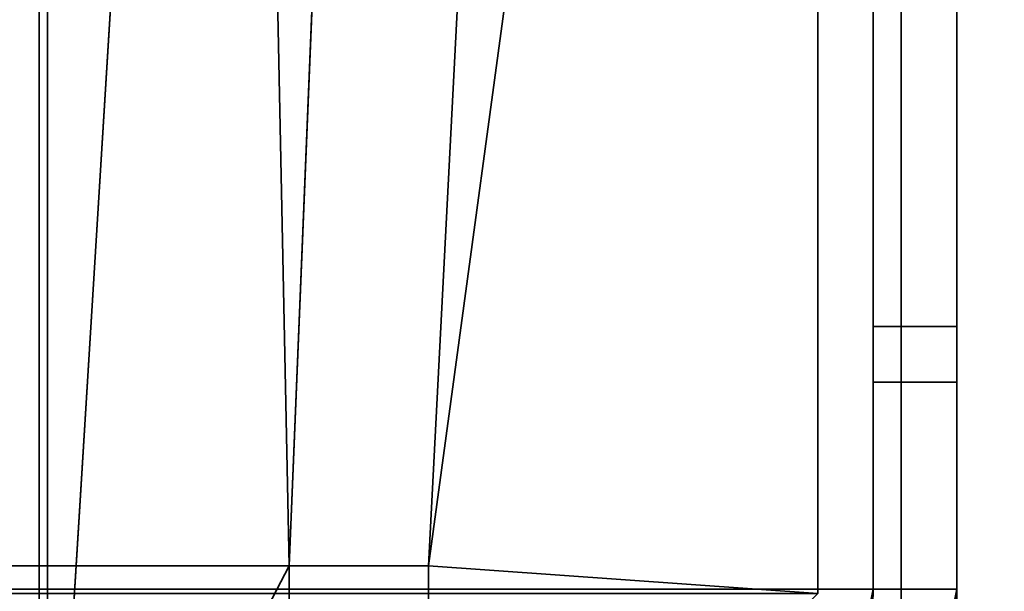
# Model space of a CAD drawing. Header units: millimetres. Extents: x -603 to 3703, y -120 to 249.
# Tile 648 of 656: x 1971 to 1988, y 18 to 29. Entities that reach past the tile are written whole.
import ezdxf

# ---------------------------------------------------------------- set-up
doc = ezdxf.new("R2010")
doc.units = ezdxf.units.MM
doc.layers.add('152', color=7, linetype='Continuous', true_color=0xffffff)

# ---------------------------------------------------------------- blocks, each defined once
blk = doc.blocks.new('UG_SURFACE_002')
at = {"layer": '152', "color": 252, "linetype": 'Continuous', "lineweight": 35}
for points in [[(2177.5, -30, 2213), (2177.5, 229.8, 2213), (822.5, 229.8, 2213), (822.5, -30, 2213)], [(972.5, -30, 2063), (972.5, 229.8, 2063), (2027.5, 229.8, 2063), (2027.5, -30, 2063)]]:
    blk.add_3dface(points, dxfattribs=at)
blk = doc.blocks.new('UG_SURFACE_129')
at = {"layer": '152', "color": 7, "linetype": 'Continuous', "lineweight": 35}
for points in [[(1971.15, 10.45, 2004.65), (1971.15, 228.45, 2004.65), (1028.85, 228.45, 2004.65), (1028.85, 10.45, 2004.65)], [(1029, 10.45, 2004.5), (1029, 228.45, 2004.5), (1971, 228.45, 2004.5), (1971, 10.45, 2004.5)], [(1971, 10.45, 2004.5), (1971, 228.45, 2004.5), (1971.15, 228.45, 2004.65), (1971.15, 10.45, 2004.65)]]:
    blk.add_3dface(points, dxfattribs=at)
blk = doc.blocks.new('UG_SURFACE_130')
at = {"layer": '152', "color": 41, "linetype": 'Continuous', "lineweight": 35}
for points in [[(1971.15, 228.45, 2004.65), (1971.15, 10.45, 2004.65), (1028.85, 10.45, 2004.65), (1028.85, 228.45, 2004.65)], [(1971.15, 10.45, 2004.65), (1971.15, 228.45, 2004.65), (1983, 228.45, 2016.5), (1983, 202.6, 2016.5)], [(1971.15, 10.45, 2004.65), (1983, 202.6, 2016.5), (1975.5, 18.8, 2009)], [(1985, 70.3, 2018.5), (1978, 18.8, 2011.5), (1975.5, 18.8, 2009), (1983, 202.6, 2016.5)], [(1985, 18.3, 2018.5), (1985, 70.3, 2018.5), (1015, 70.3, 2018.5), (1015, 18.3, 2018.5)], [(1978, 18.8, 2011.5), (1985, 70.3, 2018.5), (1985, 18.3, 2018.5)], [(1975.5, 18.8, 2009), (1978, 18.8, 2011.5), (1022, 18.8, 2011.5), (1024.5, 18.8, 2009)], [(1978, 18.8, 2011.5), (1978, 16.8, 2011.5), (1022, 16.8, 2011.5), (1022, 18.8, 2011.5)], [(1975.5, 18.8, 2009), (1024.5, 18.8, 2009), (1024.5, 10.45, 2009), (1975.5, 10.45, 2009)], [(1975.5, 18.8, 2009), (1975.5, 10.45, 2009), (1971.15, 10.45, 2004.65)], [(1985, 18.3, 2018.5), (1983.5, 16.8, 2017), (1978, 16.8, 2011.5), (1978, 18.8, 2011.5)]]:
    blk.add_3dface(points, dxfattribs=at)
blk = doc.blocks.new('UG_SURFACE_137')
at = {"layer": '152', "color": 7, "linetype": 'Continuous', "lineweight": 35}
for points in [[(1971, 10.45, -5), (1971, 228.45, -5), (1971.15, 228.45, -5), (1971.15, 10.45, -5)], [(1971.15, 10.45, 2004.65), (1971.15, 228.45, 2004.65), (1971, 228.45, 2004.5), (1971, 10.45, 2004.5)], [(1971, 10.45, 2004.5), (1971, 228.45, 2004.5), (1971, 228.45, -5), (1971, 10.45, -5)], [(1971.15, 10.45, -5), (1971.15, 228.45, -5), (1971.15, 228.45, 2004.65), (1971.15, 10.45, 2004.65)]]:
    blk.add_3dface(points, dxfattribs=at)
blk = doc.blocks.new('UG_SURFACE_141')
at = {"layer": '152', "color": 41, "linetype": 'Continuous', "lineweight": 35}
for points in [[(1971.15, 228.45, -5), (1971.15, 10.45, -5), (1971.15, 10.45, 2004.65), (1971.15, 228.45, 2004.65)], [(1971.15, 10.45, -5), (1971.15, 228.45, -5), (1983, 228.45, -5), (1983, 202.6, -5)], [(1983, 202.6, 2016.5), (1983, 228.45, 2016.5), (1971.15, 228.45, 2004.65), (1975.5, 18.8, 2009)], [(1971.15, 228.45, 2004.65), (1971.15, 10.45, 2004.65), (1975.5, 10.45, 2009), (1975.5, 18.8, 2009)], [(1971.15, 10.45, -5), (1983, 202.6, -5), (1975.5, 18.8, -5)], [(1983, 202.6, -5), (1985, 70.3, -5), (1978, 18.8, -5), (1975.5, 18.8, -5)], [(1975.5, 18.8, 2009), (1978, 18.8, 2011.5), (1987.5, 202.6, 2021), (1983, 202.6, 2016.5)], [(1985, 70.3, 2018.5), (1987.5, 202.6, 2021), (1978, 18.8, 2011.5)], [(1978, 18.8, -5), (1985, 70.3, -5), (1985, 18.3, -5)], [(1985, 18.3, 2018.5), (1985, 70.3, 2018.5), (1978, 18.8, 2011.5)], [(1985, 18.3, -5), (1985, 70.3, -5), (1985, 70.3, 2018.5), (1985, 18.3, 2018.5)], [(1975.5, 18.8, -5), (1975.5, 10.45, -5), (1971.15, 10.45, -5)], [(1975.5, 18.8, -5), (1975.5, 18.8, 2009), (1975.5, 10.45, 2009), (1975.5, 10.45, -5)], [(1975.5, 18.8, 2009), (1975.5, 18.8, -5), (1978, 18.8, -5), (1978, 18.8, 2011.5)], [(1978, 18.8, -5), (1978, 16.8, -5), (1978, 16.8, 2011.5), (1978, 18.8, 2011.5)], [(1985, 18.3, -5), (1983.5, 16.8, -5), (1978, 16.8, -5), (1978, 18.8, -5)], [(1978, 18.8, 2011.5), (1978, 16.8, 2011.5), (1983.5, 16.8, 2017), (1985, 18.3, 2018.5)]]:
    blk.add_3dface(points, dxfattribs=at)
blk = doc.blocks.new('UG_SURFACE_145')
at = {"layer": '152', "color": 252, "linetype": 'Continuous', "lineweight": 35}
for points in [[(1609.133, 23.101, 2021), (1611.633, 23.101, 2021), (1986.5, 69.8, 2021), (1013.5, 69.8, 2021)], [(1013.5, 69.8, 2019.5), (1986.5, 69.8, 2019.5), (1611.633, 23.101, 2019.5), (1609.133, 23.101, 2019.5)], [(1986.5, 69.8, 2021), (1611.633, 23.101, 2021), (1623.033, 23.101, 2021)], [(1623.033, 23.101, 2019.5), (1611.633, 23.101, 2019.5), (1986.5, 69.8, 2019.5)], [(1986.5, 69.8, 2021), (1623.033, 23.101, 2021), (1625.533, 23.101, 2021)], [(1986.5, 69.8, 2019.5), (1625.533, 23.101, 2019.5), (1623.033, 23.101, 2019.5)], [(1625.533, 23.101, 2021), (1918.8, 23.101, 2021), (1986.5, 69.8, 2021)], [(1986.5, 69.8, 2019.5), (1918.8, 23.101, 2019.5), (1625.533, 23.101, 2019.5)], [(1918.8, 23.101, 2021), (1921.3, 23.101, 2021), (1986.5, 69.8, 2021)], [(1986.5, 69.8, 2019.5), (1921.3, 23.101, 2019.5), (1918.8, 23.101, 2019.5)], [(1986.5, 69.8, 2021), (1921.3, 23.101, 2021), (1932.7, 23.101, 2021)], [(1932.7, 23.101, 2019.5), (1921.3, 23.101, 2019.5), (1986.5, 69.8, 2019.5)], [(1932.7, 23.101, 2021), (1935.2, 23.101, 2021), (1986.5, 69.8, 2021)], [(1986.5, 69.8, 2019.5), (1935.2, 23.101, 2019.5), (1932.7, 23.101, 2019.5)], [(1935.2, 23.101, 2021), (1935.2, 18.38, 2021), (1986.5, 18.38, 2021), (1986.5, 69.8, 2021)], [(1986.5, 69.8, 2019.5), (1986.5, 18.38, 2019.5), (1935.2, 18.38, 2019.5), (1935.2, 23.101, 2019.5)], [(1986.5, 18.38, 2019.5), (1986.5, 69.8, 2019.5), (1986.5, 69.8, 2021), (1986.5, 18.38, 2021)], [(1935.2, 18.38, 2019.5), (1986.5, 18.38, 2019.5), (1986.5, 17.775, 2019.38), (1935.2, 17.775, 2019.38)], [(1935.2, 17.201, 2020.766), (1986.5, 17.201, 2020.766), (1986.5, 18.38, 2021), (1935.2, 18.38, 2021)], [(1986.5, 18.38, 2021), (1986.5, 17.201, 2020.766), (1986.5, 17.775, 2019.38), (1986.5, 18.38, 2019.5)]]:
    blk.add_3dface(points, dxfattribs=at)
blk = doc.blocks.new('UG_SURFACE_146')
at = {"layer": '152', "color": 252, "linetype": 'Continuous', "lineweight": 35}
for points in [[(1986, 69.8, -7), (1986, 23.101, 76.7), (1986, 23.101, 79.2), (1986, 51.577, 130.375)], [(1986, 69.8, -7), (1986, 23.101, 62.8), (1986, 23.101, 65.3)], [(1986, 46.869, 1875.864), (1986, 42.7, 1876.75), (1986, 18.38, 2009), (1986, 69.8, 2009)], [(1986, 23.101, 65.3), (1986, 23.101, 76.7), (1986, 69.8, -7)], [(1986, 69.8, -7), (1986, 18.38, -7), (1986, 18.38, 62.8), (1986, 23.101, 62.8)], [(1987.5, 18.38, 2009), (1987.5, 69.8, 2009), (1986, 69.8, 2009), (1986, 18.38, 2009)], [(1986, 18.38, -7), (1986, 69.8, -7), (1987.5, 69.8, -7), (1987.5, 18.38, -7)], [(1987.5, 69.8, -7), (1987.5, 23.101, 76.7), (1987.5, 23.101, 65.3)], [(1987.5, 69.8, 2009), (1987.5, 23.101, 1939.2), (1987.5, 23.101, 1936.7), (1987.5, 52.448, 1869.667)], [(1987.5, 23.101, 65.3), (1987.5, 23.101, 62.8), (1987.5, 69.8, -7)], [(1987.5, 23.101, 79.2), (1987.5, 23.101, 76.7), (1987.5, 69.8, -7), (1987.5, 44.831, 125.474)], [(1987.5, 23.101, 62.8), (1987.5, 18.38, 62.8), (1987.5, 18.38, -7), (1987.5, 69.8, -7)], [(1987.5, 69.8, 2009), (1987.5, 18.38, 2009), (1987.5, 18.38, 1939.2), (1987.5, 23.101, 1939.2)], [(1987.5, 52.448, 1293.167), (1987.5, 52.894, 1288.929), (1987.5, 23.101, 1626.7)], [(1987.5, 52.894, 1288.929), (1987.5, 44.831, 1856.474), (1987.5, 40.569, 1856.474), (1987.5, 23.101, 1629.2)], [(1987.5, 23.101, 1629.2), (1987.5, 23.101, 1626.7), (1987.5, 52.894, 1288.929)], [(1987.5, 50.317, 1296.859), (1987.5, 52.448, 1293.167), (1987.5, 23.101, 1626.7)], [(1987.5, 52.448, 1869.667), (1987.5, 23.101, 1936.7), (1987.5, 23.101, 1925.3)], [(1987.5, 23.101, 1925.3), (1987.5, 23.101, 1922.8), (1987.5, 52.448, 1869.667)], [(1987.5, 50.317, 1873.359), (1987.5, 52.448, 1869.667), (1987.5, 23.101, 1922.8)], [(1986, 48.725, 127.208), (1986, 51.577, 130.375), (1986, 23.101, 79.2)], [(1987.5, 23.101, 1626.7), (1987.5, 46.869, 1299.364), (1987.5, 50.317, 1296.859)], [(1987.5, 23.101, 1922.8), (1987.5, 46.869, 1875.864), (1987.5, 50.317, 1873.359)], [(1986, 44.831, 125.474), (1986, 48.725, 127.208), (1986, 23.101, 79.2)], [(1987.5, 42.7, 1300.25), (1987.5, 46.869, 1299.364), (1987.5, 23.101, 1626.7)], [(1987.5, 42.7, 1876.75), (1987.5, 46.869, 1875.864), (1987.5, 23.101, 1922.8)], [(1986, 42.7, 125.25), (1986, 44.831, 125.474), (1986, 23.101, 79.2)], [(1987.5, 23.101, 79.2), (1987.5, 44.831, 125.474), (1987.5, 40.569, 125.474)], [(1987.5, 18.38, 1009.2), (1987.5, 23.101, 1009.2), (1987.5, 44.831, 1279.974), (1987.5, 40.569, 1279.974)], [(1987.5, 23.101, 1009.2), (1987.5, 23.101, 1006.7), (1987.5, 32.506, 710.929), (1987.5, 44.831, 1279.974)], [(1986, 23.101, 79.2), (1986, 40.569, 125.474), (1986, 42.7, 125.25)], [(1986, 42.7, 1876.75), (1986, 23.101, 1922.8), (1986, 23.101, 1925.3)], [(1986, 18.38, 1922.8), (1986, 23.101, 1922.8), (1986, 42.7, 1876.75), (1986, 38.531, 1875.864)], [(1986, 42.7, 722.25), (1986, 18.38, 895.767), (1986, 18.38, 945.533)], [(1986, 42.7, 145.75), (1986, 18.38, 255.86), (1986, 18.38, 315.58)], [(1986, 42.7, 1876.75), (1986, 23.101, 1936.7), (1986, 23.101, 1939.2)], [(1986, 23.101, 1925.3), (1986, 23.101, 1936.7), (1986, 42.7, 1876.75)], [(1986, 32.506, 1865.429), (1986, 42.7, 1300.25), (1986, 23.101, 1626.7), (1986, 23.101, 1629.2)], [(1986, 42.7, 1300.25), (1986, 23.101, 1612.8), (1986, 23.101, 1615.3)], [(1986, 42.7, 1300.25), (1986, 38.531, 1299.364), (1986, 23.101, 1316.7), (1986, 23.101, 1319.2)], [(1986, 42.7, 722.25), (1986, 18.38, 846), (1986, 18.38, 895.767)], [(1986, 42.7, 145.75), (1986, 38.531, 144.864), (1986, 18.38, 196.14), (1986, 18.38, 255.86)], [(1986, 23.101, 1939.2), (1986, 18.38, 2009), (1986, 42.7, 1876.75)], [(1986, 23.101, 1615.3), (1986, 23.101, 1626.7), (1986, 42.7, 1300.25)], [(1986, 23.101, 1319.2), (1986, 23.101, 1612.8), (1986, 42.7, 1300.25)], [(1986, 42.7, 722.25), (1986, 38.531, 721.364), (1986, 18.38, 796.233), (1986, 18.38, 846)], [(1986, 18.38, 315.58), (1986, 18.38, 372.8), (1986, 23.101, 372.8), (1986, 42.7, 145.75)], [(1986, 32.506, 1288.929), (1986, 42.7, 722.25), (1986, 23.101, 1006.7), (1986, 23.101, 1009.2)], [(1986, 42.7, 722.25), (1986, 23.101, 992.8), (1986, 23.101, 995.3)], [(1986, 18.38, 945.533), (1986, 18.38, 992.8), (1986, 23.101, 992.8), (1986, 42.7, 722.25)], [(1986, 23.101, 995.3), (1986, 23.101, 1006.7), (1986, 42.7, 722.25)], [(1986, 32.506, 710.929), (1986, 42.7, 145.75), (1986, 23.101, 696.7), (1986, 23.101, 699.2)], [(1986, 42.7, 145.75), (1986, 23.101, 682.8), (1986, 23.101, 685.3)], [(1986, 42.7, 145.75), (1986, 23.101, 386.7), (1986, 23.101, 389.2)], [(1986, 42.7, 145.75), (1986, 23.101, 372.8), (1986, 23.101, 375.3)], [(1986, 23.101, 685.3), (1986, 23.101, 696.7), (1986, 42.7, 145.75)], [(1986, 23.101, 389.2), (1986, 23.101, 682.8), (1986, 42.7, 145.75)], [(1986, 23.101, 375.3), (1986, 23.101, 386.7), (1986, 42.7, 145.75)], [(1987.5, 38.531, 1299.364), (1987.5, 42.7, 1300.25), (1987.5, 23.101, 1626.7), (1987.5, 23.101, 1615.3)], [(1987.5, 23.101, 1922.8), (1987.5, 38.531, 1875.864), (1987.5, 42.7, 1876.75)], [(1986, 23.101, 79.2), (1986, 18.38, 79.2), (1986, 36.675, 127.208), (1986, 40.569, 125.474)], [(1987.5, 18.38, 1009.2), (1987.5, 40.569, 1279.974), (1987.5, 36.675, 1281.708)], [(1987.5, 40.569, 125.474), (1987.5, 36.675, 127.208), (1987.5, 18.38, 79.2), (1987.5, 23.101, 79.2)], [(1987.5, 23.101, 1629.2), (1987.5, 40.569, 1856.474), (1987.5, 36.675, 1858.208)], [(1987.5, 40.569, 701.974), (1987.5, 36.675, 703.708), (1987.5, 23.101, 696.7), (1987.5, 32.506, 134.429)], [(1986, 18.38, 1922.8), (1986, 38.531, 1875.864), (1986, 35.083, 1873.359)], [(1986, 23.101, 1305.3), (1986, 23.101, 1316.7), (1986, 38.531, 1299.364), (1986, 35.083, 1296.859)], [(1986, 18.38, 746.467), (1986, 18.38, 796.233), (1986, 38.531, 721.364), (1986, 35.083, 718.859)], [(1986, 38.531, 144.864), (1986, 35.083, 142.359), (1986, 18.38, 196.14)], [(1987.5, 38.531, 1299.364), (1987.5, 23.101, 1615.3), (1987.5, 23.101, 1612.8)], [(1987.5, 23.101, 1612.8), (1987.5, 23.101, 1319.2), (1987.5, 38.531, 1299.364)], [(1987.5, 38.531, 1299.364), (1987.5, 23.101, 1319.2), (1987.5, 23.101, 1316.7)], [(1987.5, 23.101, 1316.7), (1987.5, 23.101, 1305.3), (1987.5, 35.083, 1296.859), (1987.5, 38.531, 1299.364)], [(1987.5, 35.083, 1873.359), (1987.5, 38.531, 1875.864), (1987.5, 23.101, 1922.8)], [(1986, 33.823, 130.375), (1986, 36.675, 127.208), (1986, 18.38, 79.2)], [(1987.5, 18.38, 79.2), (1987.5, 36.675, 127.208), (1987.5, 33.823, 130.375)], [(1987.5, 36.675, 1281.708), (1987.5, 33.823, 1284.875), (1987.5, 18.38, 1009.2)], [(1987.5, 23.101, 699.2), (1987.5, 23.101, 696.7), (1987.5, 36.675, 703.708), (1987.5, 33.823, 706.875)], [(1987.5, 36.675, 1858.208), (1987.5, 33.823, 1861.375), (1987.5, 23.101, 1629.2)], [(1986, 35.083, 1873.359), (1986, 32.952, 1869.667), (1986, 18.38, 1865.58), (1986, 18.38, 1922.8)], [(1986, 35.083, 1296.859), (1986, 32.952, 1293.167), (1986, 23.101, 1302.8), (1986, 23.101, 1305.3)], [(1986, 23.101, 699.2), (1986, 35.083, 718.859), (1986, 32.952, 715.167)], [(1986, 35.083, 142.359), (1986, 32.952, 138.667), (1986, 18.38, 136.42), (1986, 18.38, 196.14)], [(1986, 35.083, 718.859), (1986, 23.101, 699.2), (1986, 18.38, 699.2), (1986, 18.38, 746.467)], [(1987.5, 23.101, 1305.3), (1987.5, 23.101, 1302.8), (1987.5, 32.952, 1293.167), (1987.5, 35.083, 1296.859)], [(1987.5, 23.101, 1922.8), (1987.5, 32.952, 1869.667), (1987.5, 35.083, 1873.359)], [(1986, 32.506, 134.429), (1986, 33.823, 130.375), (1986, 18.38, 79.2), (1986, 18.38, 136.42)], [(1987.5, 18.38, 79.2), (1987.5, 33.823, 130.375), (1987.5, 32.506, 134.429)], [(1987.5, 33.823, 1284.875), (1987.5, 32.506, 1288.929), (1987.5, 18.38, 1302.8), (1987.5, 18.38, 1009.2)], [(1987.5, 33.823, 1861.375), (1987.5, 32.506, 1865.429), (1987.5, 23.101, 1629.2)], [(1987.5, 33.823, 706.875), (1987.5, 32.506, 710.929), (1987.5, 23.101, 699.2)], [(1986, 18.38, 1865.58), (1986, 32.952, 1869.667), (1986, 32.506, 1865.429)], [(1986, 18.38, 136.42), (1986, 32.952, 138.667), (1986, 32.506, 134.429)], [(1986, 18.38, 1302.8), (1986, 23.101, 1302.8), (1986, 32.952, 1293.167), (1986, 32.506, 1288.929)], [(1986, 23.101, 699.2), (1986, 32.952, 715.167), (1986, 32.506, 710.929)], [(1987.5, 32.506, 1288.929), (1987.5, 32.952, 1293.167), (1987.5, 23.101, 1302.8), (1987.5, 18.38, 1302.8)], [(1987.5, 32.506, 1865.429), (1987.5, 32.952, 1869.667), (1987.5, 23.101, 1922.8)], [(1986, 32.506, 1865.429), (1986, 18.38, 1746.14), (1986, 18.38, 1805.86)], [(1986, 32.506, 1865.429), (1986, 23.101, 1629.2), (1986, 18.38, 1686.42), (1986, 18.38, 1746.14)], [(1986, 32.506, 1288.929), (1986, 18.38, 1185.86), (1986, 18.38, 1245.58)], [(1986, 32.506, 1288.929), (1986, 18.38, 1126.14), (1986, 18.38, 1185.86)], [(1986, 32.506, 1288.929), (1986, 23.101, 1009.2), (1986, 18.38, 1066.42), (1986, 18.38, 1126.14)], [(1986, 18.38, 1805.86), (1986, 18.38, 1865.58), (1986, 32.506, 1865.429)], [(1986, 18.38, 1245.58), (1986, 18.38, 1302.8), (1986, 32.506, 1288.929)], [(1987.5, 32.506, 134.429), (1987.5, 23.101, 386.7), (1987.5, 23.101, 375.3)], [(1987.5, 23.101, 375.3), (1987.5, 23.101, 372.8), (1987.5, 32.506, 134.429)], [(1987.5, 23.101, 372.8), (1987.5, 18.38, 79.2), (1987.5, 32.506, 134.429)], [(1987.5, 32.506, 134.429), (1987.5, 23.101, 685.3), (1987.5, 23.101, 682.8)], [(1987.5, 32.506, 134.429), (1987.5, 23.101, 696.7), (1987.5, 23.101, 685.3)], [(1987.5, 23.101, 682.8), (1987.5, 23.101, 389.2), (1987.5, 32.506, 134.429)], [(1987.5, 32.506, 710.929), (1987.5, 23.101, 995.3), (1987.5, 23.101, 992.8)], [(1987.5, 23.101, 389.2), (1987.5, 23.101, 386.7), (1987.5, 32.506, 134.429)], [(1987.5, 32.506, 710.929), (1987.5, 23.101, 1006.7), (1987.5, 23.101, 995.3)], [(1987.5, 23.101, 992.8), (1987.5, 23.101, 699.2), (1987.5, 32.506, 710.929)], [(1987.5, 23.101, 1922.8), (1987.5, 23.101, 1629.2), (1987.5, 32.506, 1865.429)], [(1986, 23.101, 1629.2), (1986, 18.38, 1629.2), (1986, 18.38, 1686.42)], [(1986, 23.101, 1612.8), (1986, 18.38, 1495.86), (1986, 18.38, 1555.58)], [(1986, 23.101, 1612.8), (1986, 23.101, 1319.2), (1986, 18.38, 1436.14), (1986, 18.38, 1495.86)], [(1986, 23.101, 1319.2), (1986, 18.38, 1376.42), (1986, 18.38, 1436.14)], [(1986, 23.101, 1319.2), (1986, 18.38, 1319.2), (1986, 18.38, 1376.42)], [(1986, 23.101, 1009.2), (1986, 18.38, 1009.2), (1986, 18.38, 1066.42)], [(1986, 23.101, 682.8), (1986, 18.38, 565.86), (1986, 18.38, 625.58)], [(1986, 23.101, 682.8), (1986, 23.101, 389.2), (1986, 18.38, 506.14), (1986, 18.38, 565.86)], [(1986, 23.101, 1925.3), (1986, 22.101, 1925.3), (1986, 22.101, 1936.7), (1986, 23.101, 1936.7)], [(1986, 18.38, 1555.58), (1986, 18.38, 1612.8), (1986, 23.101, 1612.8)], [(1986, 23.101, 389.2), (1986, 18.38, 446.42), (1986, 18.38, 506.14)], [(1986, 23.101, 1615.3), (1986, 22.101, 1615.3), (1986, 22.101, 1626.7), (1986, 23.101, 1626.7)], [(1986, 23.101, 389.2), (1986, 18.38, 389.2), (1986, 18.38, 446.42)], [(1986, 23.101, 1305.3), (1986, 22.101, 1305.3), (1986, 22.101, 1316.7), (1986, 23.101, 1316.7)], [(1986, 23.101, 995.3), (1986, 22.101, 995.3), (1986, 22.101, 1006.7), (1986, 23.101, 1006.7)], [(1986, 18.38, 625.58), (1986, 18.38, 682.8), (1986, 23.101, 682.8)], [(1986, 23.101, 685.3), (1986, 22.101, 685.3), (1986, 22.101, 696.7), (1986, 23.101, 696.7)], [(1986, 23.101, 65.3), (1986, 22.101, 65.3), (1986, 22.101, 76.7), (1986, 23.101, 76.7)], [(1986, 23.101, 375.3), (1986, 22.101, 375.3), (1986, 22.101, 386.7), (1986, 23.101, 386.7)], [(1986, 23.101, 1939.2), (1986, 18.38, 1939.2), (1986, 18.38, 2009)], [(1986, 23.101, 79.2), (1986, 23.101, 76.7), (1987.5, 23.101, 76.7), (1987.5, 23.101, 79.2)], [(1986, 23.101, 76.7), (1986, 22.101, 76.7), (1987.5, 22.101, 76.7), (1987.5, 23.101, 76.7)], [(1986, 22.101, 65.3), (1986, 23.101, 65.3), (1987.5, 23.101, 65.3), (1987.5, 22.101, 65.3)], [(1986, 23.101, 65.3), (1986, 23.101, 62.8), (1987.5, 23.101, 62.8), (1987.5, 23.101, 65.3)], [(1986, 23.101, 1939.2), (1986, 23.101, 1936.7), (1987.5, 23.101, 1936.7), (1987.5, 23.101, 1939.2)], [(1986, 23.101, 1936.7), (1986, 22.101, 1936.7), (1987.5, 22.101, 1936.7), (1987.5, 23.101, 1936.7)], [(1986, 22.101, 1925.3), (1986, 23.101, 1925.3), (1987.5, 23.101, 1925.3), (1987.5, 22.101, 1925.3)], [(1986, 23.101, 1925.3), (1986, 23.101, 1922.8), (1987.5, 23.101, 1922.8), (1987.5, 23.101, 1925.3)], [(1986, 23.101, 1629.2), (1986, 23.101, 1626.7), (1987.5, 23.101, 1626.7), (1987.5, 23.101, 1629.2)], [(1986, 23.101, 1626.7), (1986, 22.101, 1626.7), (1987.5, 22.101, 1626.7), (1987.5, 23.101, 1626.7)], [(1986, 22.101, 1615.3), (1986, 23.101, 1615.3), (1987.5, 23.101, 1615.3), (1987.5, 22.101, 1615.3)], [(1986, 23.101, 1615.3), (1986, 23.101, 1612.8), (1987.5, 23.101, 1612.8), (1987.5, 23.101, 1615.3)], [(1986, 23.101, 1319.2), (1986, 23.101, 1316.7), (1987.5, 23.101, 1316.7), (1987.5, 23.101, 1319.2)], [(1986, 23.101, 1316.7), (1986, 22.101, 1316.7), (1987.5, 22.101, 1316.7), (1987.5, 23.101, 1316.7)], [(1986, 22.101, 1305.3), (1986, 23.101, 1305.3), (1987.5, 23.101, 1305.3), (1987.5, 22.101, 1305.3)], [(1986, 23.101, 1305.3), (1986, 23.101, 1302.8), (1987.5, 23.101, 1302.8), (1987.5, 23.101, 1305.3)], [(1986, 23.101, 1009.2), (1986, 23.101, 1006.7), (1987.5, 23.101, 1006.7), (1987.5, 23.101, 1009.2)], [(1986, 23.101, 1006.7), (1986, 22.101, 1006.7), (1987.5, 22.101, 1006.7), (1987.5, 23.101, 1006.7)], [(1986, 22.101, 995.3), (1986, 23.101, 995.3), (1987.5, 23.101, 995.3), (1987.5, 22.101, 995.3)], [(1986, 23.101, 995.3), (1986, 23.101, 992.8), (1987.5, 23.101, 992.8), (1987.5, 23.101, 995.3)], [(1986, 23.101, 699.2), (1986, 23.101, 696.7), (1987.5, 23.101, 696.7), (1987.5, 23.101, 699.2)], [(1986, 23.101, 696.7), (1986, 22.101, 696.7), (1987.5, 22.101, 696.7), (1987.5, 23.101, 696.7)], [(1986, 22.101, 685.3), (1986, 23.101, 685.3), (1987.5, 23.101, 685.3), (1987.5, 22.101, 685.3)], [(1986, 23.101, 685.3), (1986, 23.101, 682.8), (1987.5, 23.101, 682.8), (1987.5, 23.101, 685.3)], [(1986, 23.101, 389.2), (1986, 23.101, 386.7), (1987.5, 23.101, 386.7), (1987.5, 23.101, 389.2)], [(1986, 23.101, 386.7), (1986, 22.101, 386.7), (1987.5, 22.101, 386.7), (1987.5, 23.101, 386.7)], [(1986, 22.101, 375.3), (1986, 23.101, 375.3), (1987.5, 23.101, 375.3), (1987.5, 22.101, 375.3)], [(1986, 23.101, 375.3), (1986, 23.101, 372.8), (1987.5, 23.101, 372.8), (1987.5, 23.101, 375.3)], [(1986, 18.38, 79.2), (1986, 23.101, 79.2), (1987.5, 23.101, 79.2), (1987.5, 18.38, 79.2)], [(1987.5, 18.38, 372.8), (1987.5, 23.101, 372.8), (1986, 23.101, 372.8), (1986, 18.38, 372.8)], [(1986, 18.38, 389.2), (1986, 23.101, 389.2), (1987.5, 23.101, 389.2), (1987.5, 18.38, 389.2)], [(1987.5, 18.38, 682.8), (1987.5, 23.101, 682.8), (1986, 23.101, 682.8), (1986, 18.38, 682.8)], [(1986, 18.38, 699.2), (1986, 23.101, 699.2), (1987.5, 23.101, 699.2), (1987.5, 18.38, 699.2)], [(1987.5, 18.38, 992.8), (1987.5, 23.101, 992.8), (1986, 23.101, 992.8), (1986, 18.38, 992.8)], [(1986, 18.38, 1009.2), (1986, 23.101, 1009.2), (1987.5, 23.101, 1009.2), (1987.5, 18.38, 1009.2)], [(1987.5, 18.38, 1302.8), (1987.5, 23.101, 1302.8), (1986, 23.101, 1302.8), (1986, 18.38, 1302.8)], [(1986, 18.38, 1319.2), (1986, 23.101, 1319.2), (1987.5, 23.101, 1319.2), (1987.5, 18.38, 1319.2)], [(1987.5, 18.38, 1612.8), (1987.5, 23.101, 1612.8), (1986, 23.101, 1612.8), (1986, 18.38, 1612.8)], [(1986, 18.38, 1629.2), (1986, 23.101, 1629.2), (1987.5, 23.101, 1629.2), (1987.5, 18.38, 1629.2)], [(1987.5, 18.38, 1922.8), (1987.5, 23.101, 1922.8), (1986, 23.101, 1922.8), (1986, 18.38, 1922.8)], [(1986, 18.38, 1939.2), (1986, 23.101, 1939.2), (1987.5, 23.101, 1939.2), (1987.5, 18.38, 1939.2)], [(1987.5, 18.38, 62.8), (1987.5, 23.101, 62.8), (1986, 23.101, 62.8), (1986, 18.38, 62.8)], [(1987.5, 23.101, 372.8), (1987.5, 18.38, 372.8), (1987.5, 18.38, 79.2)], [(1987.5, 23.101, 682.8), (1987.5, 18.38, 389.2), (1987.5, 23.101, 389.2)], [(1987.5, 23.101, 992.8), (1987.5, 18.38, 699.2), (1987.5, 23.101, 699.2)], [(1987.5, 23.101, 1612.8), (1987.5, 18.38, 1319.2), (1987.5, 23.101, 1319.2)], [(1987.5, 23.101, 76.7), (1987.5, 22.101, 76.7), (1987.5, 22.101, 65.3), (1987.5, 23.101, 65.3)], [(1987.5, 23.101, 386.7), (1987.5, 22.101, 386.7), (1987.5, 22.101, 375.3), (1987.5, 23.101, 375.3)], [(1987.5, 23.101, 682.8), (1987.5, 18.38, 682.8), (1987.5, 18.38, 389.2)], [(1987.5, 23.101, 696.7), (1987.5, 22.101, 696.7), (1987.5, 22.101, 685.3), (1987.5, 23.101, 685.3)], [(1987.5, 23.101, 992.8), (1987.5, 18.38, 992.8), (1987.5, 18.38, 699.2)], [(1987.5, 23.101, 1316.7), (1987.5, 22.101, 1305.3), (1987.5, 23.101, 1305.3)], [(1987.5, 23.101, 1006.7), (1987.5, 22.101, 1006.7), (1987.5, 22.101, 995.3), (1987.5, 23.101, 995.3)], [(1987.5, 23.101, 1612.8), (1987.5, 18.38, 1612.8), (1987.5, 18.38, 1319.2)], [(1987.5, 23.101, 1626.7), (1987.5, 22.101, 1626.7), (1987.5, 22.101, 1615.3), (1987.5, 23.101, 1615.3)], [(1987.5, 23.101, 1922.8), (1987.5, 18.38, 1922.8), (1987.5, 18.38, 1629.2), (1987.5, 23.101, 1629.2)], [(1987.5, 23.101, 1936.7), (1987.5, 22.101, 1936.7), (1987.5, 22.101, 1925.3), (1987.5, 23.101, 1925.3)], [(1987.5, 23.101, 1316.7), (1987.5, 22.101, 1316.7), (1987.5, 22.101, 1305.3)], [(1986, 22.101, 76.7), (1986, 22.101, 65.3), (1987.5, 22.101, 65.3), (1987.5, 22.101, 76.7)], [(1986, 22.101, 1936.7), (1986, 22.101, 1925.3), (1987.5, 22.101, 1925.3), (1987.5, 22.101, 1936.7)], [(1986, 22.101, 1626.7), (1986, 22.101, 1615.3), (1987.5, 22.101, 1615.3), (1987.5, 22.101, 1626.7)], [(1986, 22.101, 1316.7), (1986, 22.101, 1305.3), (1987.5, 22.101, 1305.3), (1987.5, 22.101, 1316.7)], [(1986, 22.101, 1006.7), (1986, 22.101, 995.3), (1987.5, 22.101, 995.3), (1987.5, 22.101, 1006.7)], [(1986, 22.101, 696.7), (1986, 22.101, 685.3), (1987.5, 22.101, 685.3), (1987.5, 22.101, 696.7)], [(1986, 22.101, 386.7), (1986, 22.101, 375.3), (1987.5, 22.101, 375.3), (1987.5, 22.101, 386.7)], [(1987.5, 18.38, 79.2), (1987.266, 17.201, 79.2), (1985.88, 17.775, 79.2), (1986, 18.38, 79.2)], [(1986, 18.38, 372.8), (1985.88, 17.775, 372.8), (1987.266, 17.201, 372.8), (1987.5, 18.38, 372.8)], [(1987.5, 18.38, 389.2), (1987.266, 17.201, 389.2), (1985.88, 17.775, 389.2), (1986, 18.38, 389.2)], [(1986, 18.38, 682.8), (1985.88, 17.775, 682.8), (1987.266, 17.201, 682.8), (1987.5, 18.38, 682.8)], [(1987.5, 18.38, 699.2), (1987.266, 17.201, 699.2), (1985.88, 17.775, 699.2), (1986, 18.38, 699.2)], [(1986, 18.38, 992.8), (1985.88, 17.775, 992.8), (1987.266, 17.201, 992.8), (1987.5, 18.38, 992.8)], [(1987.5, 18.38, 1009.2), (1987.266, 17.201, 1009.2), (1985.88, 17.775, 1009.2), (1986, 18.38, 1009.2)], [(1986, 18.38, 1302.8), (1985.88, 17.775, 1302.8), (1987.266, 17.201, 1302.8), (1987.5, 18.38, 1302.8)], [(1987.5, 18.38, 1319.2), (1987.266, 17.201, 1319.2), (1985.88, 17.775, 1319.2), (1986, 18.38, 1319.2)], [(1986, 18.38, 1612.8), (1985.88, 17.775, 1612.8), (1987.266, 17.201, 1612.8), (1987.5, 18.38, 1612.8)], [(1987.5, 18.38, 1629.2), (1987.266, 17.201, 1629.2), (1985.88, 17.775, 1629.2), (1986, 18.38, 1629.2)], [(1986, 18.38, 1922.8), (1985.88, 17.775, 1922.8), (1987.266, 17.201, 1922.8), (1987.5, 18.38, 1922.8)], [(1987.5, 18.38, 1939.2), (1987.266, 17.201, 1939.2), (1985.88, 17.775, 1939.2), (1986, 18.38, 1939.2)], [(1986, 18.38, 62.8), (1985.88, 17.775, 62.8), (1987.266, 17.201, 62.8), (1987.5, 18.38, 62.8)], [(1985.88, 17.775, 1939.2), (1985.88, 17.775, 2009), (1986, 18.38, 2009), (1986, 18.38, 1939.2)], [(1986, 18.38, 62.8), (1986, 18.38, -7), (1985.88, 17.775, -7), (1985.88, 17.775, 62.8)], [(1985.88, 17.775, 1629.2), (1985.88, 17.775, 1686.42), (1986, 18.38, 1686.42), (1986, 18.38, 1629.2)], [(1986, 18.38, 1922.8), (1986, 18.38, 1865.58), (1985.88, 17.775, 1865.58), (1985.88, 17.775, 1922.8)], [(1985.88, 17.775, 1686.42), (1985.88, 17.775, 1746.14), (1986, 18.38, 1746.14), (1986, 18.38, 1686.42)], [(1985.88, 17.775, 1746.14), (1985.88, 17.775, 1805.86), (1986, 18.38, 1805.86), (1986, 18.38, 1746.14)], [(1985.88, 17.775, 1805.86), (1985.88, 17.775, 1865.58), (1986, 18.38, 1865.58), (1986, 18.38, 1805.86)], [(1985.88, 17.775, 1319.2), (1985.88, 17.775, 1376.42), (1986, 18.38, 1376.42), (1986, 18.38, 1319.2)], [(1986, 18.38, 1612.8), (1986, 18.38, 1555.58), (1985.88, 17.775, 1555.58), (1985.88, 17.775, 1612.8)], [(1985.88, 17.775, 1376.42), (1985.88, 17.775, 1436.14), (1986, 18.38, 1436.14), (1986, 18.38, 1376.42)], [(1985.88, 17.775, 1436.14), (1985.88, 17.775, 1495.86), (1986, 18.38, 1495.86), (1986, 18.38, 1436.14)], [(1985.88, 17.775, 1495.86), (1985.88, 17.775, 1555.58), (1986, 18.38, 1555.58), (1986, 18.38, 1495.86)], [(1985.88, 17.775, 1009.2), (1985.88, 17.775, 1066.42), (1986, 18.38, 1066.42), (1986, 18.38, 1009.2)], [(1986, 18.38, 1302.8), (1986, 18.38, 1245.58), (1985.88, 17.775, 1245.58), (1985.88, 17.775, 1302.8)], [(1985.88, 17.775, 1066.42), (1985.88, 17.775, 1126.14), (1986, 18.38, 1126.14), (1986, 18.38, 1066.42)], [(1985.88, 17.775, 1126.14), (1985.88, 17.775, 1185.86), (1986, 18.38, 1185.86), (1986, 18.38, 1126.14)], [(1985.88, 17.775, 1185.86), (1985.88, 17.775, 1245.58), (1986, 18.38, 1245.58), (1986, 18.38, 1185.86)], [(1985.88, 17.775, 699.2), (1985.88, 17.775, 746.467), (1986, 18.38, 746.467), (1986, 18.38, 699.2)], [(1986, 18.38, 992.8), (1986, 18.38, 945.533), (1985.88, 17.775, 945.533), (1985.88, 17.775, 992.8)], [(1985.88, 17.775, 746.467), (1985.88, 17.775, 796.233), (1986, 18.38, 796.233), (1986, 18.38, 746.467)], [(1985.88, 17.775, 796.233), (1985.88, 17.775, 846), (1986, 18.38, 846), (1986, 18.38, 796.233)], [(1985.88, 17.775, 846), (1985.88, 17.775, 895.767), (1986, 18.38, 895.767), (1986, 18.38, 846)], [(1985.88, 17.775, 895.767), (1985.88, 17.775, 945.533), (1986, 18.38, 945.533), (1986, 18.38, 895.767)], [(1985.88, 17.775, 389.2), (1985.88, 17.775, 446.42), (1986, 18.38, 446.42), (1986, 18.38, 389.2)], [(1986, 18.38, 682.8), (1986, 18.38, 625.58), (1985.88, 17.775, 625.58), (1985.88, 17.775, 682.8)], [(1985.88, 17.775, 446.42), (1985.88, 17.775, 506.14), (1986, 18.38, 506.14), (1986, 18.38, 446.42)], [(1985.88, 17.775, 506.14), (1985.88, 17.775, 565.86), (1986, 18.38, 565.86), (1986, 18.38, 506.14)], [(1985.88, 17.775, 565.86), (1985.88, 17.775, 625.58), (1986, 18.38, 625.58), (1986, 18.38, 565.86)], [(1985.88, 17.775, 79.2), (1985.88, 17.775, 136.42), (1986, 18.38, 136.42), (1986, 18.38, 79.2)], [(1986, 18.38, 372.8), (1986, 18.38, 315.58), (1985.88, 17.775, 315.58), (1985.88, 17.775, 372.8)], [(1985.88, 17.775, 136.42), (1985.88, 17.775, 196.14), (1986, 18.38, 196.14), (1986, 18.38, 136.42)], [(1985.88, 17.775, 196.14), (1985.88, 17.775, 255.86), (1986, 18.38, 255.86), (1986, 18.38, 196.14)], [(1985.88, 17.775, 255.86), (1985.88, 17.775, 315.58), (1986, 18.38, 315.58), (1986, 18.38, 255.86)], [(1986, 18.38, 2009), (1985.88, 17.775, 2009), (1987.266, 17.201, 2009), (1987.5, 18.38, 2009)], [(1987.5, 18.38, -7), (1987.266, 17.201, -7), (1985.88, 17.775, -7), (1986, 18.38, -7)], [(1987.266, 17.201, 62.8), (1987.266, 17.201, -7), (1987.5, 18.38, -7), (1987.5, 18.38, 62.8)], [(1987.5, 18.38, 1939.2), (1987.5, 18.38, 2009), (1987.266, 17.201, 2009), (1987.266, 17.201, 1939.2)], [(1987.266, 17.201, 1922.8), (1987.266, 17.201, 1629.2), (1987.5, 18.38, 1629.2), (1987.5, 18.38, 1922.8)], [(1987.266, 17.201, 1612.8), (1987.266, 17.201, 1319.2), (1987.5, 18.38, 1319.2), (1987.5, 18.38, 1612.8)], [(1987.266, 17.201, 1302.8), (1987.266, 17.201, 1009.2), (1987.5, 18.38, 1009.2), (1987.5, 18.38, 1302.8)], [(1987.266, 17.201, 992.8), (1987.266, 17.201, 699.2), (1987.5, 18.38, 699.2), (1987.5, 18.38, 992.8)], [(1987.266, 17.201, 682.8), (1987.266, 17.201, 389.2), (1987.5, 18.38, 389.2), (1987.5, 18.38, 682.8)], [(1987.266, 17.201, 372.8), (1987.266, 17.201, 79.2), (1987.5, 18.38, 79.2), (1987.5, 18.38, 372.8)]]:
    blk.add_3dface(points, dxfattribs=at)
blk = doc.blocks.new('UG_SURFACE_154')
at = {"layer": '152', "color": 252, "linetype": 'Continuous', "lineweight": 35}
for points in [[(1011, -46.92, 2022.5), (1989, -46.92, 2022.5), (1989, 62.92, 2022.5), (1011, 62.92, 2022.5)], [(1012.5, -46.92, 2021), (1012.5, 62.92, 2021), (1987.5, 62.92, 2021), (1987.5, -46.92, 2021)], [(1989, 62.92, 2022.5), (1989, -46.92, 2022.5), (1987.5, -46.92, 2021), (1987.5, 62.92, 2021)]]:
    blk.add_3dface(points, dxfattribs=at)
blk = doc.blocks.new('UG_SURFACE_155')
at = {"layer": '152', "color": 252, "linetype": 'Continuous', "lineweight": 35}
for points in [[(1987.5, 62.92, 2021), (1987.5, 62.92, -7), (1987.5, -46.92, -7), (1987.5, -46.92, 2021)], [(1987.5, -46.92, -7), (1987.5, 62.92, -7), (1989, 62.92, -7), (1989, -46.92, -7)], [(1987.5, 62.92, 2021), (1987.5, -46.92, 2021), (1989, -46.92, 2022.5), (1989, 62.92, 2022.5)]]:
    blk.add_3dface(points, dxfattribs=at)

msp = doc.modelspace()

# ---------------------------------------------------------------- linework, layer by layer
at = {"layer": '152', "color": 252, "linetype": 'Continuous', "lineweight": -3, "true_color": 0x939598}
for p, q in [((1971, 10.45, -5), (1971, 228.45, -5)), ((1971, 10.45, 2004.5), (1971, 228.45, 2004.5)), ((1971, 10.45, 2004.5), (1971, 228.45, 2004.5)), ((1971.15, 228.45, 2004.65), (1971.15, 10.45, 2004.65)), ((1971.15, 10.45, -5), (1971.15, 228.45, -5)), ((1971.15, 228.45, -5), (1971.15, 10.45, -5)), ((1971.15, 10.45, 2004.65), (1971.15, 228.45, 2004.65)), ((1971.15, 10.45, 2004.65), (1971.15, 228.45, 2004.65)), ((1971.15, 228.45, 2004.65), (1971.15, 10.45, 2004.65)), ((1985, 70.3, 2018.5), (1985, 18.3, 2018.5)), ((1985, 70.3, 2018.5), (1985, 18.3, 2018.5)), ((1985, 18.3, -5), (1985, 70.3, -5)), ((1986, 18.38, 2009), (1986, 69.8, 2009)), ((1986, 18.38, -7), (1986, 69.8, -7)), ((1986.5, 69.8, 2021), (1986.5, 18.38, 2021)), ((1986.5, 69.8, 2019.5), (1986.5, 18.38, 2019.5)), ((1987.5, 18.38, -7), (1987.5, 69.8, -7)), ((1987.5, 18.38, 2009), (1987.5, 69.8, 2009)), ((1987.5, -46.92, 2021), (1987.5, 62.92, 2021)), ((1987.5, -46.92, -7), (1987.5, 62.92, -7)), ((1987.5, -46.92, 2021), (1987.5, 62.92, 2021)), ((1987.5, 23.101, 1939.2), (1986, 23.101, 1939.2)), ((1986, 22.101, 1925.3), (1986, 23.101, 1925.3)), ((1986, 23.101, 1615.3), (1986, 23.101, 1612.8)), ((1987.5, 23.101, 685.3), (1986, 23.101, 685.3)), ((1987.5, 23.101, 79.2), (1986, 23.101, 79.2)), ((1986, 18.38, 79.2), (1986, 23.101, 79.2)), ((1987.5, 23.101, 1922.8), (1986, 23.101, 1922.8)), ((1987.5, 23.101, 1626.7), (1986, 23.101, 1626.7)), ((1986, 23.101, 1612.8), (1986, 18.38, 1612.8)), ((1986, 22.101, 1305.3), (1986, 23.101, 1305.3)), ((1987.5, 23.101, 62.8), (1986, 23.101, 62.8)), ((1986, 23.101, 1319.2), (1986, 23.101, 1316.7)), ((1987.5, 23.101, 1305.3), (1986, 23.101, 1305.3)), ((1987.5, 23.101, 699.2), (1986, 23.101, 699.2)), ((1986, 18.38, 699.2), (1986, 23.101, 699.2)), ((1986, 23.101, 386.7), (1986, 22.101, 386.7)), ((1986, 23.101, 65.3), (1986, 23.101, 62.8)), ((1986, 23.101, 1939.2), (1986, 23.101, 1936.7)), ((1987.5, 23.101, 1936.7), (1986, 23.101, 1936.7)), ((1987.5, 23.101, 682.8), (1986, 23.101, 682.8)), ((1987.5, 23.101, 76.7), (1986, 23.101, 76.7)), ((1986, 23.101, 62.8), (1986, 18.38, 62.8)), ((1986, 18.38, 1319.2), (1986, 23.101, 1319.2)), ((1986, 23.101, 1006.7), (1986, 22.101, 1006.7)), ((1986, 23.101, 685.3), (1986, 23.101, 682.8)), ((1987.5, 23.101, 1302.8), (1986, 23.101, 1302.8)), ((1987.5, 23.101, 696.7), (1986, 23.101, 696.7)), ((1986, 23.101, 682.8), (1986, 18.38, 682.8)), ((1986, 22.101, 375.3), (1986, 23.101, 375.3)), ((1986, 23.101, 79.2), (1986, 23.101, 76.7)), ((1986, 23.101, 1936.7), (1986, 22.101, 1936.7)), ((1986, 23.101, 1626.7), (1986, 22.101, 1626.7)), ((1986, 23.101, 1305.3), (1986, 23.101, 1302.8)), ((1987.5, 23.101, 375.3), (1986, 23.101, 375.3)), ((1987.5, 23.101, 1319.2), (1986, 23.101, 1319.2)), ((1987.5, 23.101, 1316.7), (1986, 23.101, 1316.7)), ((1986, 23.101, 1302.8), (1986, 18.38, 1302.8)), ((1986, 23.101, 1009.2), (1986, 23.101, 1006.7)), ((1986, 23.101, 389.2), (1986, 23.101, 386.7)), ((1986, 23.101, 1922.8), (1986, 18.38, 1922.8)), ((1987.5, 23.101, 995.3), (1986, 23.101, 995.3)), ((1987.5, 23.101, 389.2), (1986, 23.101, 389.2)), ((1986, 18.38, 389.2), (1986, 23.101, 389.2)), ((1986, 23.101, 76.7), (1986, 22.101, 76.7)), ((1986, 18.38, 1939.2), (1986, 23.101, 1939.2)), ((1986, 22.101, 1615.3), (1986, 23.101, 1615.3)), ((1987.5, 23.101, 372.8), (1986, 23.101, 372.8)), ((1986, 23.101, 699.2), (1986, 23.101, 696.7)), ((1987.5, 23.101, 1615.3), (1986, 23.101, 1615.3)), ((1987.5, 23.101, 1009.2), (1986, 23.101, 1009.2)), ((1986, 18.38, 1009.2), (1986, 23.101, 1009.2)), ((1986, 23.101, 696.7), (1986, 22.101, 696.7)), ((1986, 23.101, 375.3), (1986, 23.101, 372.8)), ((1986, 23.101, 1925.3), (1986, 23.101, 1922.8)), ((1987.5, 23.101, 992.8), (1986, 23.101, 992.8)), ((1987.5, 23.101, 386.7), (1986, 23.101, 386.7)), ((1986, 23.101, 372.8), (1986, 18.38, 372.8)), ((1986, 22.101, 65.3), (1986, 23.101, 65.3)), ((1986, 23.101, 1629.2), (1986, 23.101, 1626.7)), ((1987.5, 23.101, 1925.3), (1986, 23.101, 1925.3)), ((1987.5, 23.101, 1629.2), (1986, 23.101, 1629.2)), ((1986, 18.38, 1629.2), (1986, 23.101, 1629.2)), ((1986, 23.101, 1316.7), (1986, 22.101, 1316.7)), ((1986, 22.101, 995.3), (1986, 23.101, 995.3)), ((1987.5, 23.101, 65.3), (1986, 23.101, 65.3)), ((1986, 23.101, 995.3), (1986, 23.101, 992.8)), ((1987.5, 23.101, 1612.8), (1986, 23.101, 1612.8)), ((1987.5, 23.101, 1006.7), (1986, 23.101, 1006.7)), ((1986, 23.101, 992.8), (1986, 18.38, 992.8)), ((1986, 22.101, 685.3), (1986, 23.101, 685.3)), ((1987.5, 23.101, 1305.3), (1987.5, 23.101, 1302.8)), ((1987.5, 18.38, 1009.2), (1987.5, 23.101, 1009.2)), ((1987.5, 22.101, 65.3), (1987.5, 23.101, 65.3)), ((1987.5, 23.101, 699.2), (1987.5, 23.101, 696.7)), ((1987.5, 23.101, 682.8), (1987.5, 18.38, 682.8)), ((1987.5, 22.101, 1305.3), (1987.5, 23.101, 1305.3)), ((1987.5, 23.101, 1939.2), (1987.5, 23.101, 1936.7)), ((1987.5, 23.101, 995.3), (1987.5, 23.101, 992.8)), ((1987.5, 22.101, 1925.3), (1987.5, 23.101, 1925.3)), ((1987.5, 18.38, 1629.2), (1987.5, 23.101, 1629.2)), ((1987.5, 23.101, 386.7), (1987.5, 22.101, 386.7)), ((1987.5, 23.101, 1302.8), (1987.5, 18.38, 1302.8)), ((1987.5, 23.101, 1009.2), (1987.5, 23.101, 1006.7)), ((1987.5, 18.38, 1939.2), (1987.5, 23.101, 1939.2)), ((1987.5, 23.101, 375.3), (1987.5, 23.101, 372.8)), ((1987.5, 18.38, 79.2), (1987.5, 23.101, 79.2)), ((1987.5, 23.101, 1006.7), (1987.5, 22.101, 1006.7)), ((1987.5, 23.101, 389.2), (1987.5, 23.101, 386.7)), ((1987.5, 23.101, 1936.7), (1987.5, 22.101, 1936.7)), ((1987.5, 23.101, 79.2), (1987.5, 23.101, 76.7)), ((1987.5, 22.101, 375.3), (1987.5, 23.101, 375.3)), ((1987.5, 18.38, 699.2), (1987.5, 23.101, 699.2)), ((1987.5, 23.101, 1626.7), (1987.5, 22.101, 1626.7)), ((1987.5, 23.101, 372.8), (1987.5, 18.38, 372.8)), ((1987.5, 22.101, 995.3), (1987.5, 23.101, 995.3)), ((1987.5, 23.101, 1615.3), (1987.5, 23.101, 1612.8)), ((1987.5, 18.38, 1319.2), (1987.5, 23.101, 1319.2)), ((1987.5, 23.101, 992.8), (1987.5, 18.38, 992.8)), ((1987.5, 22.101, 1615.3), (1987.5, 23.101, 1615.3)), ((1987.5, 23.101, 1925.3), (1987.5, 23.101, 1922.8)), ((1987.5, 23.101, 65.3), (1987.5, 23.101, 62.8)), ((1987.5, 23.101, 696.7), (1987.5, 22.101, 696.7)), ((1987.5, 23.101, 1629.2), (1987.5, 23.101, 1626.7)), ((1987.5, 23.101, 1612.8), (1987.5, 18.38, 1612.8)), ((1987.5, 23.101, 76.7), (1987.5, 22.101, 76.7)), ((1987.5, 23.101, 685.3), (1987.5, 23.101, 682.8)), ((1987.5, 18.38, 389.2), (1987.5, 23.101, 389.2)), ((1987.5, 23.101, 1316.7), (1987.5, 22.101, 1316.7)), ((1987.5, 23.101, 1922.8), (1987.5, 18.38, 1922.8)), ((1987.5, 23.101, 62.8), (1987.5, 18.38, 62.8)), ((1987.5, 22.101, 685.3), (1987.5, 23.101, 685.3)), ((1987.5, 23.101, 1319.2), (1987.5, 23.101, 1316.7)), ((1987.5, 22.101, 386.7), (1986, 22.101, 386.7)), ((1986, 22.101, 1006.7), (1986, 22.101, 995.3)), ((1987.5, 22.101, 1006.7), (1986, 22.101, 1006.7)), ((1986, 22.101, 1936.7), (1986, 22.101, 1925.3)), ((1986, 22.101, 1626.7), (1986, 22.101, 1615.3)), ((1987.5, 22.101, 375.3), (1986, 22.101, 375.3)), ((1987.5, 22.101, 1626.7), (1986, 22.101, 1626.7)), ((1987.5, 22.101, 995.3), (1986, 22.101, 995.3)), ((1986, 22.101, 76.7), (1986, 22.101, 65.3)), ((1987.5, 22.101, 1936.7), (1986, 22.101, 1936.7)), ((1987.5, 22.101, 76.7), (1986, 22.101, 76.7)), ((1987.5, 22.101, 1615.3), (1986, 22.101, 1615.3)), ((1986, 22.101, 696.7), (1986, 22.101, 685.3)), ((1987.5, 22.101, 696.7), (1986, 22.101, 696.7)), ((1987.5, 22.101, 1925.3), (1986, 22.101, 1925.3)), ((1986, 22.101, 1316.7), (1986, 22.101, 1305.3)), ((1987.5, 22.101, 65.3), (1986, 22.101, 65.3)), ((1987.5, 22.101, 1316.7), (1986, 22.101, 1316.7)), ((1987.5, 22.101, 685.3), (1986, 22.101, 685.3)), ((1987.5, 22.101, 1305.3), (1986, 22.101, 1305.3)), ((1986, 22.101, 386.7), (1986, 22.101, 375.3)), ((1987.5, 22.101, 386.7), (1987.5, 22.101, 375.3)), ((1987.5, 22.101, 1626.7), (1987.5, 22.101, 1615.3)), ((1987.5, 22.101, 1006.7), (1987.5, 22.101, 995.3)), ((1987.5, 22.101, 1936.7), (1987.5, 22.101, 1925.3)), ((1987.5, 22.101, 76.7), (1987.5, 22.101, 65.3)), ((1987.5, 22.101, 696.7), (1987.5, 22.101, 685.3)), ((1987.5, 22.101, 1316.7), (1987.5, 22.101, 1305.3)), ((1022, 18.8, 2011.5), (1978, 18.8, 2011.5)), ((1024.5, 18.8, 2009), (1975.5, 18.8, 2009)), ((1975.5, 18.8, -5), (1978, 18.8, -5)), ((1975.5, 18.8, 2009), (1975.5, 10.45, 2009)), ((1975.5, 18.8, 2009), (1978, 18.8, 2011.5)), ((1975.5, 18.8, 2009), (1975.5, 18.8, -5)), ((1975.5, 10.45, -5), (1975.5, 18.8, -5)), ((1975.5, 10.45, 2009), (1975.5, 18.8, 2009)), ((1978, 18.8, 2011.5), (1975.5, 18.8, 2009)), ((1978, 16.8, 2011.5), (1978, 18.8, 2011.5)), ((1978, 18.8, 2011.5), (1978, 18.8, -5)), ((1978, 18.8, -5), (1978, 16.8, -5)), ((1978, 16.8, 2011.5), (1978, 18.8, 2011.5)), ((1986.5, 18.38, 2021), (1935.2, 18.38, 2021)), ((1986.5, 18.38, 2019.5), (1935.2, 18.38, 2019.5)), ((1986, 18.38, 1009.2), (1986, 18.38, 1302.8)), ((1986, 18.38, 699.2), (1986, 18.38, 992.8)), ((1986, 18.38, 389.2), (1986, 18.38, 682.8)), ((1986, 18.38, -7), (1986, 18.38, 62.8)), ((1986, 18.38, 1939.2), (1986, 18.38, 2009)), ((1986, 18.38, 79.2), (1986, 18.38, 372.8)), ((1986, 18.38, 1629.2), (1986, 18.38, 1922.8)), ((1986, 18.38, 1319.2), (1986, 18.38, 1612.8)), ((1987.5, 18.38, 1939.2), (1987.5, 18.38, 2009)), ((1987.5, 18.38, -7), (1987.5, 18.38, 62.8)), ((1987.5, 18.38, 1629.2), (1987.5, 18.38, 1922.8)), ((1987.5, 18.38, 1319.2), (1987.5, 18.38, 1612.8)), ((1987.5, 18.38, 79.2), (1987.5, 18.38, 372.8)), ((1987.5, 18.38, 1009.2), (1987.5, 18.38, 1302.8)), ((1987.5, 18.38, 389.2), (1987.5, 18.38, 682.8)), ((1987.5, 18.38, 699.2), (1987.5, 18.38, 992.8))]:
    msp.add_line(p, q, dxfattribs=at)
for centre, radius, start in [((1984.42, 18.38, -7), 3.08, 270), ((1984.42, 18.38, 2009), 3.08, 270), ((1984.42, 18.38, -7), 1.58, 270), ((1984.42, 18.38, 2009), 1.58, 270), ((1984.42, 18.38, 1629.2), 1.58, 297.0767), ((1984.42, 18.38, 1009.2), 1.58, 297.0767), ((1984.42, 18.38, 699.2), 1.58, 297.0767), ((1984.42, 18.38, 79.2), 1.58, 297.0767), ((1984.42, 18.38, 1319.2), 1.58, 297.0767), ((1984.42, 18.38, 1939.2), 1.58, 297.0767), ((1984.42, 18.38, 389.2), 1.58, 297.0767), ((1984.42, 18.38, 389.2), 3.08, 297.0767), ((1984.42, 18.38, 1939.2), 3.08, 297.0767), ((1984.42, 18.38, 1319.2), 3.08, 297.0767), ((1984.42, 18.38, 699.2), 3.08, 297.0767), ((1984.42, 18.38, 79.2), 3.08, 297.0767), ((1984.42, 18.38, 1629.2), 3.08, 297.0767), ((1984.42, 18.38, 1009.2), 3.08, 297.0767)]:
    msp.add_arc(centre, radius, start, 0, dxfattribs=at)
at = {"layer": '152', "color": 252, "linetype": 'Continuous', "lineweight": -3, "true_color": 0x939598, "extrusion": (0, 0, -1)}
for centre, radius in [((-1984.42, 18.38, -1922.8), 1.58), ((-1984.42, 18.38, -372.8), 1.58), ((-1984.42, 18.38, -62.8), 1.58), ((-1984.42, 18.38, -1612.8), 1.58), ((-1984.42, 18.38, -682.8), 1.58), ((-1984.42, 18.38, -992.8), 1.58), ((-1984.42, 18.38, -1302.8), 1.58), ((-1984.42, 18.38, -1922.8), 3.08), ((-1984.42, 18.38, -1302.8), 3.08), ((-1984.42, 18.38, -682.8), 3.08), ((-1984.42, 18.38, -62.8), 3.08), ((-1984.42, 18.38, -1612.8), 3.08), ((-1984.42, 18.38, -992.8), 3.08), ((-1984.42, 18.38, -372.8), 3.08)]:
    msp.add_arc(centre, radius, 180, 242.9233, dxfattribs=at)
at = {"layer": '152', "color": 252, "linetype": 'Continuous', "lineweight": -3, "true_color": 0x939598, "extrusion": (-1, 0, 0)}
for radius in [1.58, 3.08]:
    msp.add_arc((-18.38, 2017.92, -1986.5), radius, 0, 90, dxfattribs=at)

# ---------------------------------------------------------------- block references
at = {"layer": '152', "color": 252, "linetype": 'Continuous', "lineweight": -3, "true_color": 0x939598}
for name in ['UG_SURFACE_129', 'UG_SURFACE_137', 'UG_SURFACE_002', 'UG_SURFACE_130', 'UG_SURFACE_141', 'UG_SURFACE_154', 'UG_SURFACE_155', 'UG_SURFACE_145', 'UG_SURFACE_146']:
    msp.add_blockref(name, (0, 0), dxfattribs=at)

doc.saveas('drawing.dxf')
